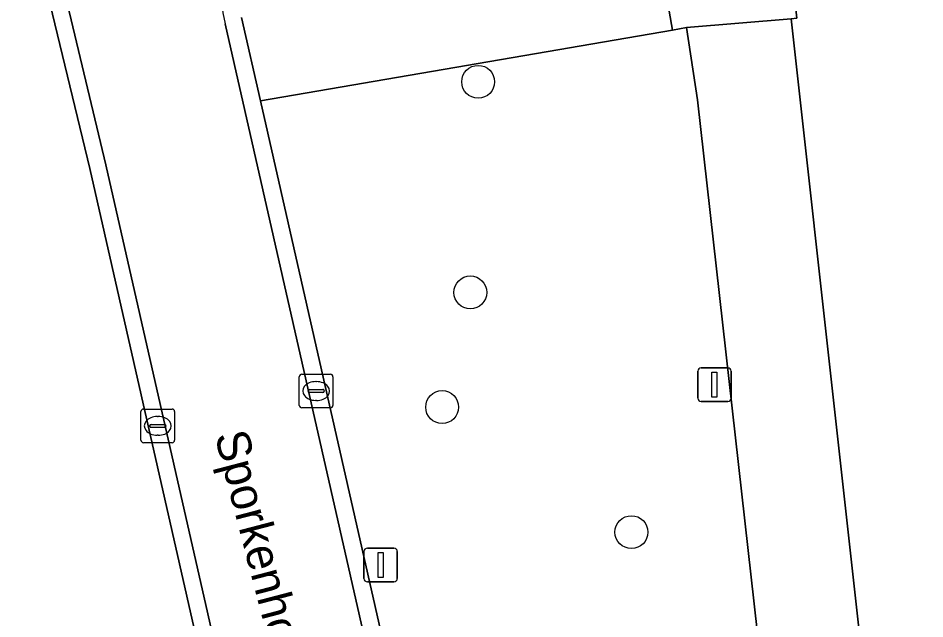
# Model space of a CAD drawing. Extents: x 162661 to 163484, y 380247 to 381230.
# Drawn here: x 162908.64 to 162935.62, y 380392.8 to 380410.65 of the extents above; entities that cross this region are included whole.
import ezdxf

# ---------------------------------------------------------------- set-up
doc = ezdxf.new("R2010")
doc.units = 0
for name, color, linetype in [('IMGEO_Boom', 7, 'Continuous'), ('IMGEO_Erf', 7, 'Continuous'), ('IMGEO_Gemengd_bos', 7, 'Continuous'), ('IMGEO_Kolk', 7, 'Continuous'), ('IMGEO_Lichtmast', 7, 'Continuous'), ('IMGEO_Loofbos', 7, 'Continuous'), ('IMGEO_Openbare_ruimte_label', 7, 'Continuous'), ('IMGEO_Parkeervlak_open', 7, 'Continuous'), ('IMGEO_Rijbaan_lokaal_gesloten', 7, 'Continuous'), ('IMGEO_Rijbaan_lokaal_open', 7, 'Continuous'), ('IMGEO_Voetpad_open', 7, 'Continuous')]:
    doc.layers.add(name, color=color, linetype=linetype)

msp = doc.modelspace()

# ---------------------------------------------------------------- linework, layer by layer
at = {"layer": 'IMGEO_Boom'}
for centre in [(162922.327, 380408.762), (162922.095, 380402.501), (162921.256, 380399.092), (162926.886, 380395.374)]:
    msp.add_circle(centre, 0.489, dxfattribs=at)
at = {"layer": 'IMGEO_Erf'}
msp.add_lwpolyline([(162992.818, 380364.786), (162980.426, 380416.595), (162979.749, 380419.019), (162979.334, 380421.437), (162976.014, 380420.813), (162931.554, 380412.984), (162931.807, 380410.658), (162931.642, 380410.639), (162934.361, 380386.086)], dxfattribs=at)
at = {"layer": 'IMGEO_Gemengd_bos'}
msp.add_lwpolyline([(162921.832, 380357.466), (162910.779, 380406.188), (162907.954, 380417.824), (162905.185, 380428.457), (162900.355, 380428.247), (162898.753, 380428.178), (162898.648, 380428.563), (162897.431, 380433.04), (162810.278, 380415.591), (162824.178, 380361.769), (162827.556, 380349.184), (162841.848, 380353.109), (162846.456, 380354.522), (162855.702, 380356.693), (162857.661, 380356.801)], dxfattribs=at)
at = {"layer": 'IMGEO_Kolk'}
for p, q in [((162917.007, 380399.144), (162917.007, 380399.996)), ((162917.082, 380400.07), (162917.934, 380400.07)), ((162918.008, 380399.996), (162918.008, 380399.144)), ((162917.495, 380399.85), (162917.52, 380399.85)), ((162917.266, 380399.564), (162917.266, 380399.576)), ((162917.704, 380399.527), (162917.306, 380399.527)), ((162917.309, 380399.613), (162917.707, 380399.613)), ((162917.75, 380399.576), (162917.75, 380399.564)), ((162917.518, 380399.29), (162917.493, 380399.29)), ((162912.296, 380398.107), (162912.296, 380398.959)), ((162912.371, 380399.033), (162913.223, 380399.033)), ((162913.297, 380398.959), (162913.297, 380398.107)), ((162917.934, 380399.07), (162917.082, 380399.07)), ((162912.784, 380398.813), (162912.809, 380398.813)), ((162912.555, 380398.527), (162912.555, 380398.539)), ((162912.993, 380398.49), (162912.595, 380398.49)), ((162912.598, 380398.576), (162912.996, 380398.576)), ((162913.039, 380398.539), (162913.039, 380398.527)), ((162912.807, 380398.253), (162912.782, 380398.253)), ((162913.223, 380398.033), (162912.371, 380398.033))]:
    msp.add_line(p, q, dxfattribs=at)
for points in [[(162917.007, 380399.144), (162917.007, 380399.996)], [(162917.082, 380400.07), (162917.934, 380400.07)], [(162918.008, 380399.996), (162918.008, 380399.144)], [(162912.296, 380398.107), (162912.296, 380398.959)], [(162912.371, 380399.033), (162913.223, 380399.033)], [(162913.297, 380398.959), (162913.297, 380398.107)], [(162917.934, 380399.07), (162917.082, 380399.07)], [(162913.223, 380398.033), (162912.371, 380398.033)]]:
    msp.add_lwpolyline(points, dxfattribs=at)
for centre, radius, start, end in [((162917.084, 380399.994), 0.0765, 91.552, 178.448), ((162917.084, 380399.994), 0.0765, 91.552, 178.448), ((162917.932, 380399.994), 0.0765, 1.552, 88.448), ((162917.932, 380399.994), 0.0765, 1.552, 88.448), ((162917.306, 380399.573), 0.0403, 85.8775, 175.7526), ((162917.303, 380399.563), 0.0366, 178.938, 274.7102), ((162917.707, 380399.57), 0.043, 264.8664, 352.4533), ((162917.711, 380399.575), 0.0386, 1.7309, 96.639), ((162912.373, 380398.957), 0.0765, 91.552, 178.448), ((162912.373, 380398.957), 0.0765, 91.552, 178.448), ((162913.221, 380398.957), 0.0765, 1.552, 88.448), ((162913.221, 380398.957), 0.0765, 1.552, 88.448), ((162917.084, 380399.146), 0.0765, 181.552, 268.448), ((162917.084, 380399.146), 0.0765, 181.552, 268.448), ((162917.932, 380399.146), 0.0765, 271.552, 358.448), ((162917.932, 380399.146), 0.0765, 271.552, 358.448), ((162912.595, 380398.536), 0.0403, 85.8775, 175.7526), ((162912.592, 380398.526), 0.0366, 178.938, 274.7102), ((162912.996, 380398.533), 0.043, 264.8664, 352.4533), ((162913, 380398.538), 0.0386, 1.7309, 96.639), ((162912.373, 380398.109), 0.0765, 181.552, 268.448), ((162912.373, 380398.109), 0.0765, 181.552, 268.448), ((162913.221, 380398.109), 0.0765, 271.552, 358.448), ((162913.221, 380398.109), 0.0765, 271.552, 358.448)]:
    msp.add_arc(centre, radius, start, end, dxfattribs=at)
for centre, major_axis, ratio, start_param, end_param in [((162917.494, 380399.57), (-0.387, 0.002), 0.722429, 4.712389, 7.853982), ((162917.519, 380399.57), (-0.39, 0.002), 0.717154, 1.570796, 4.712389), ((162912.783, 380398.533), (-0.387, 0.002), 0.722429, 4.712389, 7.853982), ((162912.808, 380398.533), (-0.39, 0.002), 0.717154, 1.570796, 4.712389)]:
    msp.add_ellipse(centre, major_axis=major_axis, ratio=ratio, start_param=start_param, end_param=end_param, dxfattribs=at)
at = {"layer": 'IMGEO_Lichtmast'}
for p, q in [((162928.862, 380399.357), (162928.862, 380400.157)), ((162928.862, 380400.157), (162928.862, 380399.357)), ((162928.962, 380400.257), (162929.752, 380400.257)), ((162929.752, 380400.257), (162928.962, 380400.257)), ((162929.852, 380400.157), (162929.852, 380399.357)), ((162929.852, 380399.357), (162929.852, 380400.157)), ((162929.752, 380399.257), (162928.962, 380399.257)), ((162928.962, 380399.257), (162929.752, 380399.257)), ((162919.031, 380394.898), (162919.821, 380394.898)), ((162919.821, 380394.898), (162919.031, 380394.898)), ((162918.931, 380393.998), (162918.931, 380394.798)), ((162918.931, 380394.798), (162918.931, 380393.998)), ((162919.921, 380394.798), (162919.921, 380393.998)), ((162919.921, 380393.998), (162919.921, 380394.798)), ((162919.821, 380393.898), (162919.031, 380393.898)), ((162919.031, 380393.898), (162919.821, 380393.898))]:
    msp.add_line(p, q, dxfattribs=at)
for points in [[(162929.282, 380400.132), (162929.432, 380400.132), (162929.432, 380399.382), (162929.282, 380399.382), (162929.282, 380400.132)], [(162919.351, 380394.773), (162919.501, 380394.773), (162919.501, 380394.023), (162919.351, 380394.023), (162919.351, 380394.773)]]:
    msp.add_lwpolyline(points, dxfattribs=at)
for centre, start, end in [((162928.962, 380400.157), 90, 180), ((162928.962, 380400.157), 90, 180), ((162929.752, 380400.157), 0, 90), ((162929.752, 380400.157), 360, 90), ((162928.962, 380399.357), 180, 270), ((162928.962, 380399.357), 180, 270), ((162929.752, 380399.357), 270, 0), ((162929.752, 380399.357), 270, 0), ((162919.031, 380394.798), 90, 180), ((162919.031, 380394.798), 90, 180), ((162919.821, 380394.798), 0, 90), ((162919.821, 380394.798), 360, 90), ((162919.031, 380393.998), 180, 270), ((162919.031, 380393.998), 180, 270), ((162919.821, 380393.998), 270, 0), ((162919.821, 380393.998), 270, 0)]:
    msp.add_arc(centre, 0.1, start, end, dxfattribs=at)
at = {"layer": 'IMGEO_Loofbos'}
msp.add_lwpolyline([(162935.135, 380351.536), (162935.009, 380352.675), (162934.775, 380354.805), (162930.912, 380389.894), (162928.851, 380408.226), (162928.521, 380410.378), (162928.107, 380410.3), (162915.849, 380408.193), (162928.454, 380352.652)], dxfattribs=at)
at = {"layer": 'IMGEO_Parkeervlak_open'}
msp.add_lwpolyline([(162915.283, 380410.67), (162915.849, 380408.193), (162928.107, 380410.3), (162926.874, 380417.363), (162926.714, 380418.281), (162919.423, 380416.995)], dxfattribs=at)
at = {"layer": 'IMGEO_Rijbaan_lokaal_gesloten'}
for points in [[(162885.81, 380507.837), (162884.761, 380505.988), (162899.51, 380451.675), (162904.075, 380434.654), (162905.664, 380428.582), (162908.696, 380416.996), (162911.256, 380406.295), (162922.323, 380357.573)], [(162927.957, 380352.531), (162914.799, 380410.486)]]:
    msp.add_lwpolyline(points, dxfattribs=at)
msp.add_arc((162920.522, 380411.774), 5.866, 141.0053, 192.6779, dxfattribs=at)
at = {"layer": 'IMGEO_Rijbaan_lokaal_open'}
for points in [[(162908.696, 380416.996), (162905.664, 380428.582), (162905.185, 380428.457), (162907.954, 380417.824), (162910.779, 380406.188), (162921.832, 380357.466)], [(162922.323, 380357.573), (162911.256, 380406.295), (162908.696, 380416.996)], [(162915.849, 380408.193), (162915.283, 380410.67)], [(162914.799, 380410.486), (162927.957, 380352.531)], [(162928.454, 380352.652), (162915.849, 380408.193)]]:
    msp.add_lwpolyline(points, dxfattribs=at)
msp.add_arc((162920.522, 380411.774), 5.866, 141.0053, 192.6779, dxfattribs=at)
at = {"layer": 'IMGEO_Voetpad_open'}
msp.add_lwpolyline([(162976.014, 380420.813), (162979.334, 380421.437), (162979.058, 380423.118), (162972.321, 380421.866), (162933.629, 380415.13), (162930.839, 380414.696), (162930.351, 380417.69), (162930.294, 380417.986), (162926.874, 380417.363), (162928.107, 380410.3), (162928.521, 380410.378), (162931.642, 380410.639), (162931.807, 380410.658), (162931.554, 380412.984)], close=True, dxfattribs=at)
msp.add_lwpolyline([(162934.361, 380386.086), (162931.642, 380410.639), (162928.521, 380410.378), (162928.851, 380408.226), (162930.912, 380389.894), (162934.775, 380354.805), (162935.009, 380352.675), (162935.135, 380351.536)], dxfattribs=at)

# ---------------------------------------------------------------- texts
at = {"layer": 'IMGEO_Openbare_ruimte_label'}
msp.add_text('Sporkenhoutlaan', height=1, rotation=284.6619, dxfattribs=at).set_placement((162914.483, 380398.251))

doc.saveas('drawing.dxf')
